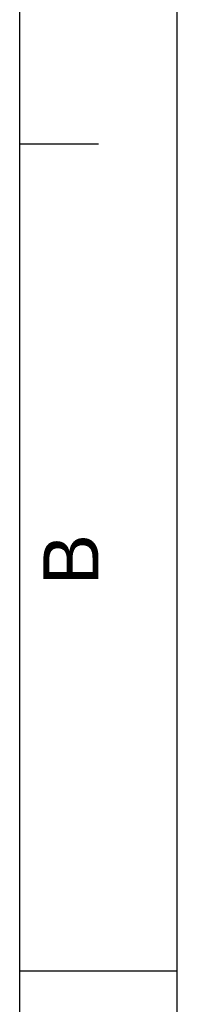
# Model space of a CAD drawing. Header units: millimetres. Extents: x 0 to 297, y 0 to 210.
# Tile 454 of 455: x 287 to 297, y 103 to 165. Entities that reach past the tile are written whole.
import ezdxf

# ---------------------------------------------------------------- set-up
doc = ezdxf.new("R2010")
doc.units = ezdxf.units.MM
doc.header["$LTSCALE"] = 16.335
doc.layers.get('0').update_dxf_attribs({"linetype": 'CONTINUOUS'})
doc.styles.add('TEXTSTYLE_2', font='arial.ttf')

# ---------------------------------------------------------------- blocks, each defined once
blk = doc.blocks.new('MARGEA4_BL0', base_point=(148.514, 105.014))
at = {"color": 7, "linetype": 'Continuous'}
for p, q in [((297.014, 0.014), (297.014, 210.014)), ((297.014, 0.014), (297.014, 210.014)), ((287.014, 10.014), (287.014, 200.014)), ((292.014, 157.514), (287.014, 157.514)), ((297.014, 105.014), (287.014, 105.014))]:
    blk.add_line(p, q, dxfattribs=at)
at = {"color": 5, "linetype": 'Continuous', "style": 'TEXTSTYLE_2', "oblique": 0.00002}
blk.add_text('B', height=3.5, rotation=90, dxfattribs=at).set_placement((292.014, 129.514))

msp = doc.modelspace()

# ---------------------------------------------------------------- linework, layer by layer
at = {"color": 7, "linetype": 'Continuous'}
for p, q in [((297, 0), (297, 210)), ((297.014, 0.014), (297.014, 200.014))]:
    msp.add_line(p, q, dxfattribs=at)

# ---------------------------------------------------------------- block references
at = {"color": 2, "linetype": 'Continuous'}
msp.add_blockref('MARGEA4_BL0', (148.514, 105.014), dxfattribs=at)

doc.saveas('drawing.dxf')
